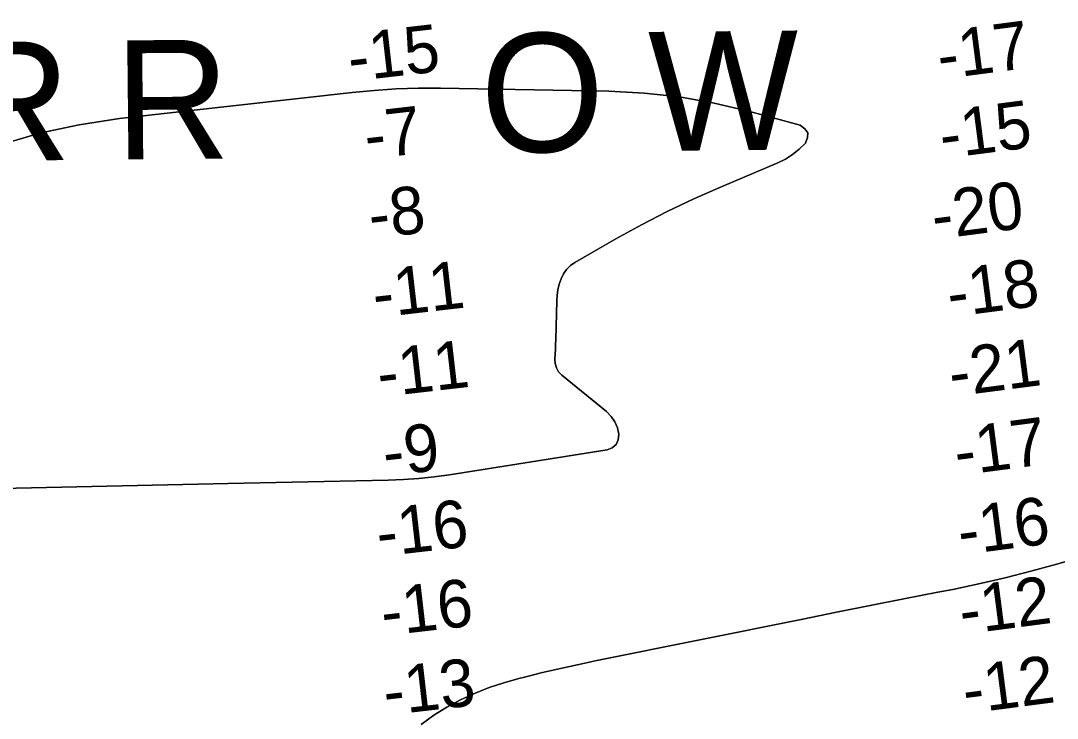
# Model space of a CAD drawing. Extents: x 3219052 to 3256913, y 800770 to 826146.
# Drawn here: x 3229358 to 3230665, y 816190 to 817069 of the extents above; entities that cross this region are included whole.
import ezdxf

# ---------------------------------------------------------------- set-up
doc = ezdxf.new("R2010")
doc.units = 0
for name, color, linetype in [('V-RIVR-IDEN', 7, 'Continuous'), ('V-RIVR-RANG', 7, 'Continuous'), ('V-TOPO-DPTH', 7, 'Continuous'), ('V-TOPO-MINR', 7, 'Continuous')]:
    doc.layers.add(name, color=color, linetype=linetype)

msp = doc.modelspace()

# ---------------------------------------------------------------- linework, layer by layer
at = {"layer": 'V-TOPO-DPTH'}
for points in [[(3229333, 816479.4), (3229428.4, 816481.4), (3229523.7, 816483.4), (3229619.1, 816485.5), (3229820.9, 816489.8), (3229840.3, 816490.6), (3229859.7, 816492), (3229879, 816494.1), (3229898.2, 816496.7), (3230096.9, 816527.8), (3230103.5, 816530.7), (3230108.5, 816534.8), (3230111, 816540.7), (3230111.9, 816547.8), (3230109.9, 816555.9), (3230106.8, 816563.4), (3230102, 816570), (3230096.2, 816576.1), (3230039.8, 816622.3), (3230035.9, 816626.5), (3230033, 816631.3), (3230031.5, 816636.6), (3230031.1, 816642.4), (3230031.4, 816648.5), (3230031.8, 816654.7), (3230032, 816660.9), (3230032.2, 816667), (3230033.5, 816715.6), (3230034, 816722.7), (3230035, 816729.7), (3230036.7, 816736.7), (3230038.9, 816743.5), (3230042, 816749.7), (3230045.8, 816755.3), (3230050.7, 816760.1), (3230056.4, 816764.1), (3230107.9, 816793.7), (3230140.2, 816811.5), (3230172.9, 816828.4), (3230206.2, 816844.2), (3230239.9, 816859.1), (3230312.1, 816889.5), (3230321.8, 816894.4), (3230330.9, 816900.1), (3230339.2, 816907), (3230347, 816914.6), (3230349.7, 816921.5), (3230349.9, 816927.7), (3230346.3, 816932.7), (3230340.3, 816937), (3230275.2, 816954.8), (3230231.8, 816965), (3230188.1, 816973), (3230143.9, 816977.6), (3230099.3, 816980.1), (3229887.1, 816983.7), (3229859.2, 816983.7), (3229831.2, 816982.9), (3229803.4, 816981), (3229775.5, 816978.4), (3229482, 816945.4), (3229431.3, 816937.5), (3229381.2, 816927), (3229332.2, 816912.4)], [(3229333, 816479.4), (3229428.4, 816481.4), (3229523.7, 816483.4), (3229619.1, 816485.5), (3229820.9, 816489.8), (3229840.3, 816490.6), (3229859.7, 816492), (3229879, 816494.1), (3229898.2, 816496.7), (3230096.9, 816527.8), (3230103.5, 816530.7), (3230108.5, 816534.8), (3230111, 816540.7), (3230111.9, 816547.8), (3230109.9, 816555.9), (3230106.8, 816563.4), (3230102, 816570), (3230096.2, 816576.1), (3230039.8, 816622.3), (3230035.9, 816626.5), (3230033, 816631.3), (3230031.5, 816636.6), (3230031.1, 816642.4), (3230031.4, 816648.5), (3230031.8, 816654.7), (3230032, 816660.9), (3230032.2, 816667), (3230033.5, 816715.6), (3230034, 816722.7), (3230035, 816729.7), (3230036.7, 816736.7), (3230038.9, 816743.5), (3230042, 816749.7), (3230045.8, 816755.3), (3230050.7, 816760.1), (3230056.4, 816764.1), (3230107.9, 816793.7), (3230140.2, 816811.5), (3230172.9, 816828.4), (3230206.2, 816844.2), (3230239.9, 816859.1), (3230312.1, 816889.5), (3230321.8, 816894.4), (3230330.9, 816900.1), (3230339.2, 816907), (3230347, 816914.6), (3230349.7, 816921.5), (3230349.9, 816927.7), (3230346.3, 816932.7), (3230340.3, 816937), (3230275.2, 816954.8), (3230231.8, 816965), (3230188.1, 816973), (3230143.9, 816977.6), (3230099.3, 816980.1), (3229887.1, 816983.7), (3229859.2, 816983.7), (3229831.2, 816982.9), (3229803.4, 816981), (3229775.5, 816978.4), (3229482, 816945.4), (3229431.3, 816937.5), (3229381.2, 816927), (3229332.2, 816912.4)], [(3229862.5, 816182), (3229878.3, 816193.5), (3229894.9, 816203.7), (3229912.1, 816213), (3229929.9, 816221), (3229948.1, 816228.3), (3229966.6, 816234.5), (3229985.5, 816239.9), (3229992.8, 816241.7), (3230015.5, 816247.2), (3230038.4, 816252.6), (3230061.2, 816257.6), (3230084.2, 816262.4), (3230343.7, 816314.8), (3230386.2, 816323.4), (3230428.8, 816331.8), (3230471.3, 816340.2), (3230513.9, 816348.5), (3230532.7, 816352.1), (3230565.8, 816359), (3230598.7, 816366.5), (3230631.4, 816375), (3230664, 816384.1), (3230802.9, 816425)], [(3230802.9, 816425), (3230664, 816384.1), (3230631.4, 816375), (3230598.7, 816366.5), (3230565.8, 816359), (3230532.7, 816352.1), (3230513.9, 816348.5), (3230471.3, 816340.2), (3230428.8, 816331.8), (3230386.2, 816323.4), (3230343.7, 816314.8), (3230084.2, 816262.4), (3230061.2, 816257.6), (3230038.4, 816252.6), (3230015.5, 816247.2), (3229992.8, 816241.7), (3229985.5, 816239.9), (3229966.6, 816234.5), (3229948.1, 816228.3), (3229929.9, 816221), (3229912.1, 816213), (3229894.9, 816203.7), (3229878.3, 816193.5), (3229862.5, 816182)]]:
    msp.add_lwpolyline(points, dxfattribs=at)
at = {"layer": 'V-TOPO-MINR'}
for points in [[(3229332.2, 816912.4), (3229381.2, 816927), (3229431.3, 816937.5), (3229482, 816945.4), (3229775.5, 816978.4), (3229803.4, 816981), (3229831.2, 816982.9), (3229859.2, 816983.7), (3229887.1, 816983.7), (3230099.3, 816980.1), (3230143.9, 816977.6), (3230188.1, 816973), (3230231.8, 816965), (3230275.2, 816954.8), (3230340.3, 816937), (3230346.3, 816932.7), (3230349.9, 816927.7), (3230349.7, 816921.5), (3230347, 816914.6), (3230339.2, 816907), (3230330.9, 816900.1), (3230321.8, 816894.4), (3230312.1, 816889.5), (3230239.9, 816859.1), (3230206.2, 816844.2), (3230172.9, 816828.4), (3230140.2, 816811.5), (3230107.9, 816793.7), (3230056.4, 816764.1), (3230050.7, 816760.1), (3230045.8, 816755.3), (3230042, 816749.7), (3230038.9, 816743.5), (3230036.7, 816736.7), (3230035, 816729.7), (3230034, 816722.7), (3230033.5, 816715.6), (3230032.2, 816667), (3230032, 816660.9), (3230031.8, 816654.7), (3230031.4, 816648.5), (3230031.1, 816642.4), (3230031.5, 816636.6), (3230033, 816631.3), (3230035.9, 816626.5), (3230039.8, 816622.3), (3230096.2, 816576.1), (3230102, 816570), (3230106.8, 816563.4), (3230109.9, 816555.9), (3230111.9, 816547.8), (3230111, 816540.7), (3230108.5, 816534.8), (3230103.5, 816530.7), (3230096.9, 816527.8), (3229898.2, 816496.7), (3229879, 816494.1), (3229859.7, 816492), (3229840.3, 816490.6), (3229820.9, 816489.8), (3229619.1, 816485.5), (3229523.7, 816483.4), (3229428.4, 816481.4), (3229333, 816479.4)], [(3229862.5, 816182), (3229878.3, 816193.5), (3229894.9, 816203.7), (3229912.1, 816213), (3229929.9, 816221), (3229948.1, 816228.3), (3229966.6, 816234.5), (3229985.5, 816239.9), (3229992.8, 816241.7), (3230015.5, 816247.2), (3230038.4, 816252.6), (3230061.2, 816257.6), (3230084.2, 816262.4), (3230343.7, 816314.8), (3230386.2, 816323.4), (3230428.8, 816331.8), (3230471.3, 816340.2), (3230513.9, 816348.5), (3230532.7, 816352.1), (3230565.8, 816359), (3230598.7, 816366.5), (3230631.4, 816375), (3230664, 816384.1), (3230802.9, 816425)]]:
    msp.add_lwpolyline(points, dxfattribs=at)

# ---------------------------------------------------------------- texts
at = {"layer": 'V-RIVR-IDEN'}
for s, p in [('O W', (3229938.1, 816902.5)), ('A R R ', (3229086.9, 816889.9))]:
    msp.add_text(s, height=150, rotation=0.571, dxfattribs=at).set_placement(p)
at = {"layer": 'V-RIVR-RANG'}
for s, rotation, p in [('-15', 6.5734, (3229773.3, 816992.1)), ('-17', 7.4237, (3230516.9, 816994.8)), ('-7', 6.5734, (3229794.1, 816894)), ('-15', 7.4237, (3230519.8, 816894.7)), ('-20', 7.4237, (3230509.8, 816792.9)), ('-8', 6.5734, (3229799.3, 816794.1)), ('-11', 6.5734, (3229804.4, 816694.2)), ('-18', 7.4237, (3230529.3, 816695)), ('-11', 6.5734, (3229810.2, 816594.3)), ('-21', 7.4237, (3230531.5, 816594.8)), ('-17', 7.4237, (3230538.4, 816495.3)), ('-9', 6.5734, (3229817.3, 816494.7)), ('-16', 6.5734, (3229809.2, 816393.2)), ('-16', 7.4237, (3230542.7, 816395.3)), ('-12', 7.4237, (3230544.6, 816295.1)), ('-16', 6.5734, (3229815, 816293.4)), ('-13', 6.5734, (3229817.9, 816193.2)), ('-12', 7.4237, (3230548.9, 816195.2))]:
    msp.add_text(s, height=60, rotation=rotation, dxfattribs=at).set_placement(p)

doc.saveas('drawing.dxf')
